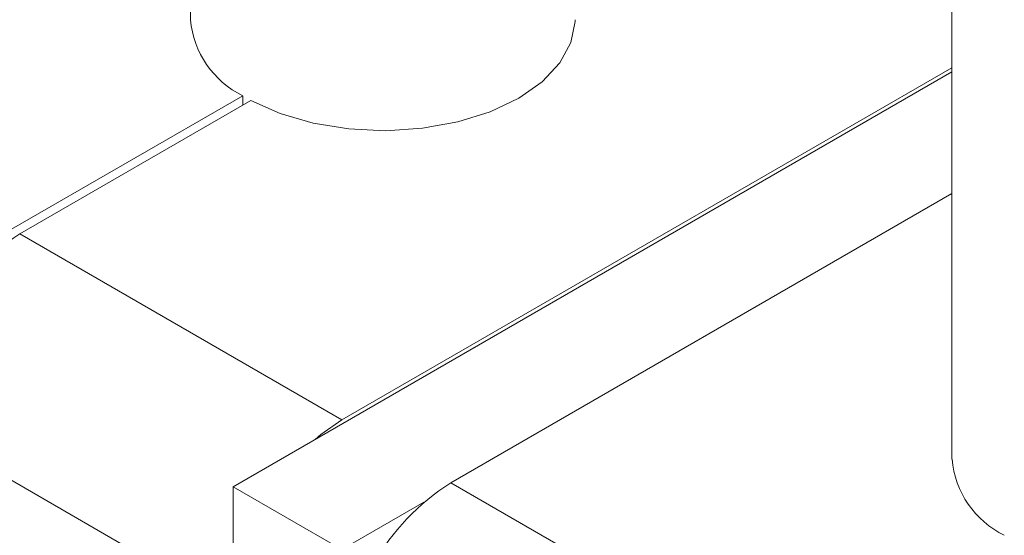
# Model space of a CAD drawing. Header units: millimetres. Extents: x 525 to 29324, y 175 to 20618.
# Tile 516 of 588: x 25987 to 26038, y 13668 to 13695. Entities that reach past the tile are written whole.
import ezdxf

# ---------------------------------------------------------------- set-up
doc = ezdxf.new("R2010")
doc.units = ezdxf.units.MM
doc.linetypes.add('SLD-Continua', pattern=[0])

msp = doc.modelspace()

# ---------------------------------------------------------------- linework, layer by layer
at = {"color": 7, "linetype": 'SLD-Continua', "lineweight": 18, "ltscale": 35}
for p, q in [((26034.986, 14169.862), (26034.986, 13671.868)), ((25995.388, 13831.749), (25995.388, 13694.722)), ((26034.986, 13692.011), (25997.61, 13670.44)), ((26034.986, 13692.215), (26003.267, 13673.909)), ((25986.084, 13683.825), (25998.108, 13690.765)), ((25998.533, 13690.52), (25986.509, 13683.581)), ((25998.108, 13690.275), (25998.108, 13690.765)), ((26034.986, 13685.686), (26008.924, 13670.644)), ((26003.267, 13673.909), (25986.509, 13683.581)), ((25997.61, 13664.111), (25980.852, 13673.783)), ((25997.61, 13670.44), (25997.61, 13664.396)), ((25997.61, 13670.44), (26003.267, 13667.175)), ((26008.924, 13670.644), (26025.682, 13660.972)), ((26003.267, 13667.175), (26007.521, 13669.63))]:
    msp.add_line(p, q, dxfattribs=at)
at = {"color": 7, "linetype": 'SLD-Continua', "lineweight": 18, "ltscale": 35, "flags": 128}
for points in [[(26015.388, 13694.722), (26015.387, 13694.635), (26015.174, 13693.532), (26014.598, 13692.473), (26013.682, 13691.497), (26012.459, 13690.641), (26010.975, 13689.935), (26009.284, 13689.406), (26007.45, 13689.074), (26005.538, 13688.951), (26003.622, 13689.041), (26001.77, 13689.341), (26000.053, 13689.84), (25998.533, 13690.52)], [(26001.864, 13672.895), (26002.163, 13673.146), (26003.267, 13673.909)]]:
    msp.add_lwpolyline(points, dxfattribs=at)
at = {"color": 7, "linetype": 'SLD-Continua', "lineweight": 18, "ltscale": 1225}
for centre, radius, start, end in [((26000.263, 13695.159), 4.894, 185.1309, 243.8804), ((25993.132, 13673.224), 12.293, 122.6023, 177.3977), ((26039.861, 13672.306), 4.894, 185.1309, 243.8804), ((26015.548, 13660.288), 12.293, 122.6023, 177.3977)]:
    msp.add_arc(centre, radius, start, end, dxfattribs=at)

doc.saveas('drawing.dxf')
